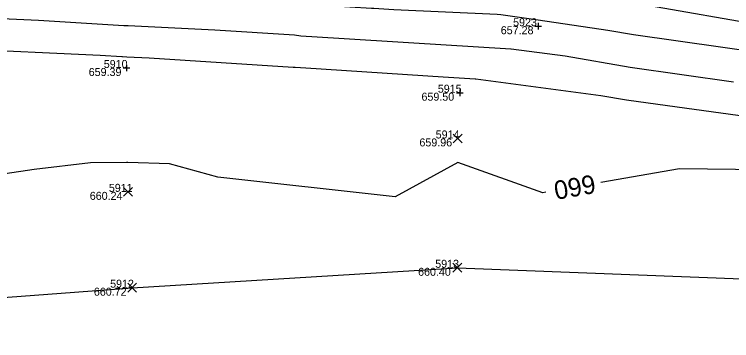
# Model space of a CAD drawing. Extents: x 2129350 to 2137777, y 657588 to 659885.
# Drawn here: x 2132196.2 to 2132303.8, y 658174.4 to 658223.4 of the extents above; entities that cross this region are included whole.
import ezdxf

# ---------------------------------------------------------------- set-up
doc = ezdxf.new("R2010")
doc.units = 0
for name, color, linetype in [('DT_X_Contour_Major', 7, 'Continuous'), ('DT_X_Contour_Minor', 7, 'Continuous'), ('DT_X_TIN_Hull', 7, 'Continuous'), ('SV_X_Random_Point', 7, 'Continuous'), ('SV_X_Shot_Marker', 7, 'Continuous'), ('SV_X_Text_Elevation', 7, 'Continuous'), ('SV_X_Text_Name', 7, 'Continuous')]:
    doc.layers.add(name, color=color, linetype=linetype)

msp = doc.modelspace()

# ---------------------------------------------------------------- linework, layer by layer
at = {"layer": 'DT_X_Contour_Major'}
for points in [[(2132275.91, 658196.67), (2132275.48, 658196.59), (2132262.7, 658201.12), (2132253.31, 658195.96), (2132226.71, 658198.92), (2132219.48, 658200.93), (2132213.21, 658201.1), (2132213.03, 658201.1), (2132207.62, 658201.09), (2132199.17, 658200.07), (2132178.74, 658197.03)], [(2132370.39, 658174.73), (2132370.36, 658175.67), (2132368.39, 658183.85), (2132366.7, 658185.69), (2132359.63, 658193.5), (2132359.34, 658193.66), (2132359.2, 658193.65), (2132351.53, 658192.13), (2132344.53, 658193.86), (2132342.26, 658192.3), (2132332.79, 658194.21), (2132315.25, 658199.95), (2132312.79, 658199.98), (2132295.96, 658200.16), (2132284.18, 658198.11)]]:
    msp.add_lwpolyline(points, dxfattribs=at)
at = {"layer": 'DT_X_Contour_Minor'}
for points in [[(2132310.42, 658221.34), (2132289.17, 658225.06), (2132285.12, 658225.8), (2132286.06, 658226.34), (2132267.74, 658229.84), (2132266.89, 658229.89), (2132262.12, 658230.77), (2132261.28, 658230.82), (2132258.63, 658231.03), (2132253.05, 658231.39), (2132248.47, 658231.18), (2132238.82, 658231.76), (2132238.51, 658231.02), (2132230.15, 658231.59), (2132213.55, 658232.52), (2132213.28, 658232.53), (2132212.6, 658232.52), (2132203.13, 658232.82), (2132187.61, 658232.77)], [(2132309.16, 658217.44), (2132289.09, 658220.27), (2132285.22, 658220.94), (2132274.76, 658222.47), (2132269.16, 658223.29), (2132268.6, 658223.32), (2132253.14, 658224.05), (2132250.12, 658224.24), (2132249.77, 658224.26), (2132240.02, 658224.86), (2132238.38, 658225.04), (2132236.12, 658225.18), (2132213.42, 658226.3), (2132213.34, 658226.31), (2132212.94, 658226.33), (2132190.56, 658227.72)], [(2132304.08, 658213.19), (2132288.55, 658215.37), (2132278.84, 658217.07), (2132270.73, 658218.15), (2132270.69, 658218.15), (2132255.33, 658219.09), (2132244.85, 658219.76), (2132239.16, 658220.11), (2132238.21, 658220.22), (2132226.28, 658220.98), (2132213.26, 658221.62), (2132212.87, 658221.64), (2132212.64, 658221.65), (2132199.81, 658222.45), (2132187.68, 658223.01)], [(2132312.74, 658207.1), (2132294.15, 658209.62), (2132288.01, 658210.48), (2132284.17, 658211.15), (2132265.44, 658213.65), (2132265.34, 658213.65), (2132260.53, 658213.95), (2132239.94, 658215.26), (2132238.31, 658215.36), (2132238.04, 658215.39), (2132216.45, 658216.77), (2132213.1, 658216.93), (2132212.41, 658216.97), (2132212.35, 658216.97), (2132209.06, 658217.17), (2132187.38, 658218.17)]]:
    msp.add_lwpolyline(points, dxfattribs=at)
at = {"layer": 'DT_X_TIN_Hull'}
msp.add_lwpolyline([(2132167.87, 658178.85), (2132213.87, 658182.33), (2132262.65, 658185.32), (2132315.67, 658183.26), (2132316.64, 658174.69), (2132348.02, 658176.57), (2132359.71, 658174.38), (2132369.5, 658174.64), (2132382.28, 658175.98), (2132392.31, 658175.72), (2132441.18, 658181.44), (2132446.36, 658180.7), (2132446.82, 658180.63), (2132447.35, 658180.69), (2132443.36, 658194.37), (2132439.19, 658208), (2132434.84, 658235.5), (2132431.59, 658256.43), (2132436.97, 658278.54), (2132437.17, 658287.47), (2132440.42, 658298.04), (2132442.59, 658316.1), (2132448.68, 658339.04)], dxfattribs=at)
at = {"layer": 'SV_X_Random_Point'}
for p, q in [((2132262.04, 658204.07), (2132263.38, 658205.4)), ((2132262.04, 658205.4), (2132263.38, 658204.07)), ((2132212.6, 658196.05), (2132213.93, 658197.38)), ((2132212.6, 658197.38), (2132213.93, 658196.05)), ((2132261.98, 658184.65), (2132263.32, 658185.99)), ((2132261.98, 658185.99), (2132263.32, 658184.65)), ((2132213.21, 658181.67), (2132214.54, 658183)), ((2132213.21, 658183), (2132214.54, 658181.67))]:
    msp.add_line(p, q, dxfattribs=at)
at = {"layer": 'SV_X_Shot_Marker'}
for p, q in [((2132274.28, 658221.58), (2132275.28, 658221.58)), ((2132274.78, 658222.08), (2132274.78, 658221.08)), ((2132274.78, 658221.58), (2132274.78, 658221.58)), ((2132212.54, 658215.31), (2132213.54, 658215.31)), ((2132213.04, 658215.81), (2132213.04, 658214.81)), ((2132213.04, 658215.31), (2132213.04, 658215.31)), ((2132263.03, 658212.1), (2132263.03, 658211.1)), ((2132262.53, 658211.6), (2132263.53, 658211.6)), ((2132263.03, 658211.6), (2132263.03, 658211.6))]:
    msp.add_line(p, q, dxfattribs=at)

# ---------------------------------------------------------------- texts
at = {"layer": 'DT_X_Contour_Major'}
msp.add_text('660', height=2.8, rotation=189.8907, dxfattribs=at).set_placement((2132283.1, 658199.34))
at = {"layer": 'SV_X_Text_Elevation'}
for s, p in [('657.28', (2132269.16, 658220.38)), ('659.39', (2132207.36, 658214.11)), ('659.50', (2132257.27, 658210.4)), ('659.96', (2132256.96, 658203.54)), ('660.24', (2132207.52, 658195.52)), ('660.40', (2132256.76, 658184.12)), ('660.72', (2132208.13, 658181.13))]:
    msp.add_text(s, height=1.2, dxfattribs=at).set_placement(p)
at = {"layer": 'SV_X_Text_Name'}
for s, p in [('5923', (2132271.01, 658221.58)), ('5910', (2132209.62, 658215.31)), ('5915', (2132259.72, 658211.6)), ('5914', (2132259.4, 658204.73)), ('5911', (2132210.38, 658196.72)), ('5913', (2132259.33, 658185.32)), ('5912', (2132210.57, 658182.33))]:
    msp.add_text(s, height=1.2, dxfattribs=at).set_placement(p)

doc.saveas('drawing.dxf')
